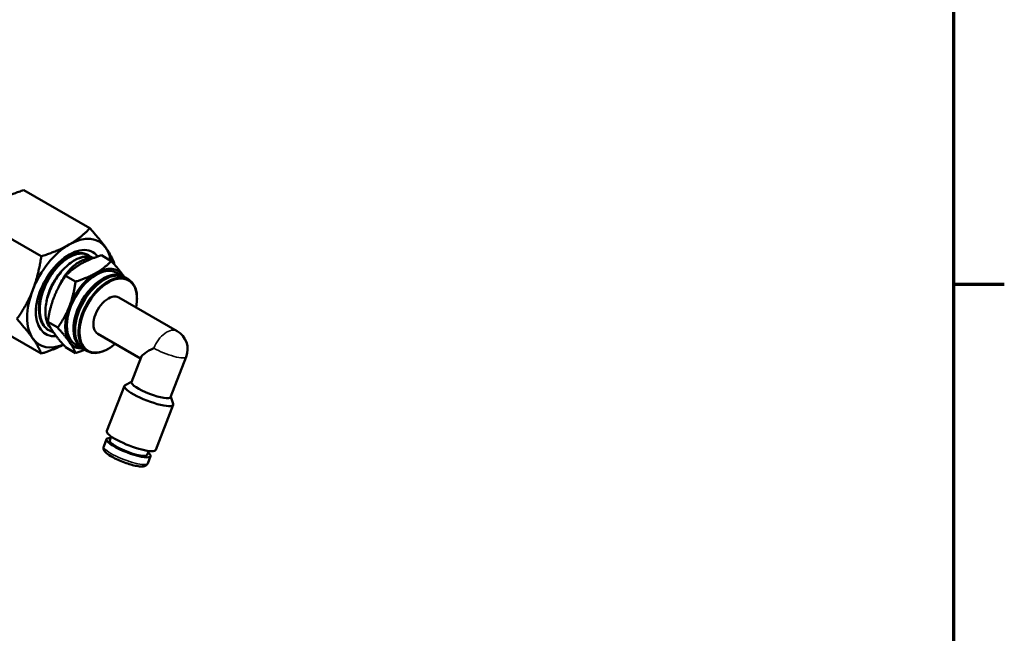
# Model space of a CAD drawing. Header units: inches. Extents: x 0.1 to 33.9, y 0.6 to 21.4.
# Tile 285 of 285: x 30.6 to 33.7, y 15.4 to 17.3. Entities that reach past the tile are written whole.
import ezdxf

# ---------------------------------------------------------------- set-up
doc = ezdxf.new("R2010")
doc.units = ezdxf.units.IN
doc.header["$MEASUREMENT"] = 0
for name, color, linetype, lineweight in [('Border (ANSI)', 7, 'Continuous', 70), ('Visible (ANSI)', 7, 'Continuous', 50), ('Visible Narrow (ANSI)', 7, 'Continuous', 35)]:
    doc.layers.add(name, color=color, linetype=linetype, lineweight=lineweight)

# ---------------------------------------------------------------- blocks, each defined once
blk = doc.blocks.new('Borders Default Border')
at = {"layer": 'Border (ANSI)'}
blk.add_line((33.5, 16.5), (33.66, 16.5), dxfattribs=at)
at = {"layer": 'Border (ANSI)', "flags": 128}
blk.add_lwpolyline([(0.5, 1), (0.5, 21), (33.5, 21), (33.5, 1), (0.5, 1)], dxfattribs=at)

msp = doc.modelspace()

# ---------------------------------------------------------------- linework, layer by layer
at = {"layer": 'Visible (ANSI)'}
for p, q in [((30.7816, 16.6765), (30.5736, 16.7966)), ((30.6286, 16.5881), (30.4205, 16.7082)), ((30.7734, 16.5933), (30.7762, 16.5919)), ((30.7849, 16.5857), (30.7849, 16.5857)), ((30.8492, 16.5734), (30.8179, 16.5915)), ((30.7367, 16.5085), (30.7054, 16.5266)), ((30.8871, 16.5245), (30.8668, 16.5363)), ((30.903, 16.5154), (30.8924, 16.5215)), ((30.6399, 16.4922), (30.6399, 16.4922)), ((30.8255, 16.514), (30.8273, 16.515)), ((31.0564, 16.3526), (30.8727, 16.4587)), ((30.93, 16.4537), (30.93, 16.4557)), ((30.6286, 16.2819), (30.4205, 16.402)), ((30.6804, 16.3635), (30.6491, 16.3816)), ((30.6499, 16.357), (30.6525, 16.3554)), ((30.7352, 16.3575), (30.7352, 16.3554)), ((30.9414, 16.2665), (30.8067, 16.3443)), ((30.7568, 16.2989), (30.7365, 16.3106)), ((30.7367, 16.2835), (30.7054, 16.3016)), ((30.7727, 16.2897), (30.7621, 16.2958)), ((30.8397, 16.2971), (30.8379, 16.2961)), ((31.0356, 16.1445), (31.0849, 16.2715)), ((30.9126, 16.1922), (30.943, 16.2708)), ((30.8351, 16.0382), (30.8902, 16.1803)), ((30.913, 16.1934), (30.8927, 16.1827)), ((30.9889, 15.9785), (31.0441, 16.1206)), ((31.0361, 16.1457), (31.0439, 16.124)), ((30.8251, 15.9897), (30.834, 16.0124)), ((30.8444, 16.0084), (30.8491, 16.0207)), ((30.962, 15.9628), (30.9668, 15.9751)), ((30.9636, 15.936), (30.9724, 15.9587))]:
    msp.add_line(p, q, dxfattribs=at)
msp.add_arc((31.0234, 16.2954), 0.066, 338.794, 60, dxfattribs=at)
for centre, major_axis, ratio, start_param, end_param in [((30.7169, 16.4723), (0.0937, 0.1624), 0.57735, 6.021386, 7.068583), ((30.7169, 16.4723), (-0.0937, -0.1624), 0.57735, 3.926991, 4.974188), ((30.7169, 16.4723), (-0.0744, -0.1289), 0.57735, 2.90747, 6.66739), ((30.7169, 16.4723), (0.0937, 0.1624), 0.57735, 5.673247, 6.021386), ((30.73, 16.4648), (0.067, 0.116), 0.57735, 0.057615, 0.663376), ((30.8017, 16.4234), (0.0689, 0.1193), 0.57735, 6.021386, 7.068583), ((30.8017, 16.4234), (0.0651, 0.1128), 0.57735, 0, 3.141593), ((30.8017, 16.4234), (-0.0689, -0.1193), 0.57735, 3.926991, 4.974188), ((30.822, 16.4117), (0.0651, 0.1128), 0.57735, 6.242472, 9.465491), ((30.8238, 16.4107), (0.0639, 0.1107), 0.57735, 0.335611, 2.805982), ((30.8273, 16.4086), (-0.0651, -0.1128), 0.57735, 3.141593, 6.283185), ((30.8379, 16.4025), (0.0651, 0.1128), 0.57735, 5.497787, 10.210176), ((30.8397, 16.4015), (0.0639, 0.1107), 0.57735, 5.25509, 10.452873), ((30.8017, 16.4234), (0.0689, 0.1193), 0.57735, 5.950084, 6.021386), ((30.8255, 16.4097), (0.0639, 0.1107), 0.57735, 0.785398, 2.356194), ((30.7169, 16.4723), (-0.0937, -0.1624), 0.57735, 4.974188, 6.021386), ((30.6109, 16.5336), (-0.0465, -0.0806), 0.57735, 1.136077, 1.136111), ((30.8397, 16.4015), (0.033, 0.0572), 0.57735, 0, 3.141593), ((30.8017, 16.4234), (-0.0689, -0.1193), 0.57735, 4.974188, 6.021386), ((30.7169, 16.4723), (-0.0937, -0.1624), 0.57735, 6.021386, 6.92514), ((30.8017, 16.4234), (-0.0689, -0.1193), 0.57735, 6.021386, 6.616287), ((31.0234, 16.2954), (0.0806, 0.0284), 0.218386, 2.017653, 2.956535), ((30.9672, 16.1504), (-0.0769, 0.0298), 0.211325, 6.100755, 9.607208), ((30.9741, 16.1683), (0.0615, -0.0239), 0.211325, 3.141593, 6.283185), ((30.912, 16.0084), (-0.0769, 0.0298), 0.211325, 0, 3.141593), ((30.9032, 15.9856), (-0.0692, 0.0269), 0.211325, 5.728374, 9.979589), ((30.9032, 15.9856), (-0.0588, 0.0228), 0.211325, 0, 3.141593)]:
    msp.add_ellipse(centre, major_axis=major_axis, ratio=ratio, start_param=start_param, end_param=end_param, dxfattribs=at)
for points, weights in [([(30.4852, 16.7592), (30.5208, 16.7797), (30.5736, 16.7966)], [2.60450276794, 2.60450276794, 2.41750788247]), ([(30.7816, 16.6765), (30.7525, 16.6459), (30.7169, 16.6254)], [2.41750788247, 2.60450276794, 2.60450276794]), ([(30.8318, 16.6152), (30.814, 16.6405), (30.7816, 16.6765)], [2.60450276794, 2.60450276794, 2.41750788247]), ([(30.7169, 16.6254), (30.6814, 16.6049), (30.6286, 16.5881)], [2.60450276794, 2.60450276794, 2.41750788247]), ([(30.8582, 16.5676), (30.8495, 16.5899), (30.8318, 16.6152)], [2.41750788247, 2.60450276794, 2.60450276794]), ([(30.6286, 16.5881), (30.6199, 16.5284), (30.6021, 16.4826)], [2.41750788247, 2.60450276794, 2.60450276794]), ([(30.7529, 16.5641), (30.779, 16.5791), (30.8179, 16.5915)], [1.55673061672, 1.55673061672, 1.44496238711]), ([(30.7054, 16.5266), (30.7268, 16.549), (30.7529, 16.5641)], [1.44496238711, 1.55673061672, 1.55673061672]), ([(30.8492, 16.5734), (30.8278, 16.551), (30.8017, 16.5359)], [1.44496238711, 1.55673061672, 1.55673061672]), ([(30.886, 16.5284), (30.873, 16.547), (30.8492, 16.5734)], [1.55673061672, 1.55673061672, 1.44496238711]), ([(30.8577, 16.5639), (30.8579, 16.5657), (30.8582, 16.5676)], [2.42806875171, 2.42286505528, 2.41750788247]), ([(30.6686, 16.4591), (30.6816, 16.4927), (30.7054, 16.5266)], [1.55673061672, 1.55673061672, 1.44496238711]), ([(30.8017, 16.5359), (30.7755, 16.5209), (30.7367, 16.5085)], [1.55673061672, 1.55673061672, 1.44496238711]), ([(30.8898, 16.5229), (30.888, 16.5256), (30.886, 16.5284)], [1.55415564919, 1.55673061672, 1.55673061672]), ([(30.7173, 16.431), (30.7303, 16.4646), (30.7367, 16.5085)], [1.55673061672, 1.55673061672, 1.44496238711]), ([(30.6021, 16.4826), (30.5844, 16.4368), (30.552, 16.3908)], [2.60450276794, 2.60450276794, 2.41750788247]), ([(30.6491, 16.3816), (30.6555, 16.4255), (30.6686, 16.4591)], [1.44496238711, 1.55673061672, 1.55673061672]), ([(30.6804, 16.3635), (30.7042, 16.3973), (30.7173, 16.431)], [1.44496238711, 1.55673061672, 1.55673061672]), ([(30.552, 16.3908), (30.5844, 16.3548), (30.6021, 16.3295)], [2.41750788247, 2.60450276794, 2.60450276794]), ([(30.6686, 16.3466), (30.6555, 16.3652), (30.6491, 16.3816)], [1.55673061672, 1.55673061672, 1.44496238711]), ([(30.7054, 16.3016), (30.6816, 16.328), (30.6686, 16.3466)], [1.44496238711, 1.55673061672, 1.55673061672]), ([(30.6804, 16.3635), (30.7042, 16.337), (30.7173, 16.3185)], [1.44496238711, 1.55673061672, 1.55673061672]), ([(30.6021, 16.3295), (30.6199, 16.3042), (30.6286, 16.2819)], [2.60450276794, 2.60450276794, 2.41750788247]), ([(30.6286, 16.2819), (30.6689, 16.2948), (30.6984, 16.3094)], [2.41750788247, 2.55783352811, 2.59285529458]), ([(30.7173, 16.3185), (30.7303, 16.2999), (30.7367, 16.2835)], [1.55673061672, 1.55673061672, 1.44496238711]), ([(30.7367, 16.2835), (30.7524, 16.2885), (30.7657, 16.2938)], [1.44496238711, 1.48828865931, 1.51481976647])]:
    msp.add_rational_spline(points, weights, degree=2, dxfattribs=at)
for points, knots in [([(30.6499, 16.357), (30.6488, 16.3577), (30.6477, 16.3585), (30.6466, 16.3592), (30.641, 16.3635), (30.6362, 16.3688), (30.6324, 16.3754), (30.6304, 16.3787), (30.6287, 16.3823), (30.6273, 16.386), (30.6259, 16.3898), (30.6247, 16.3938), (30.6238, 16.398), (30.6229, 16.4022), (30.6222, 16.4067), (30.6218, 16.4113), (30.6214, 16.416), (30.6213, 16.4208), (30.6214, 16.4257), (30.6215, 16.4306), (30.6219, 16.4356), (30.6225, 16.4407), (30.6231, 16.4459), (30.624, 16.4512), (30.6252, 16.4565), (30.6275, 16.467), (30.6308, 16.4777), (30.6351, 16.4883), (30.6394, 16.499), (30.6444, 16.5093), (30.6502, 16.5193), (30.6531, 16.5242), (30.6562, 16.5291), (30.6594, 16.5338), (30.6626, 16.5385), (30.666, 16.543), (30.6694, 16.5473), (30.6729, 16.5516), (30.6765, 16.5557), (30.6802, 16.5595), (30.684, 16.5634), (30.6878, 16.5671), (30.6916, 16.5704), (30.6955, 16.5738), (30.6994, 16.5768), (30.7033, 16.5796), (30.7072, 16.5824), (30.7112, 16.5849), (30.7151, 16.5872), (30.723, 16.5916), (30.7307, 16.5947), (30.7382, 16.5965), (30.742, 16.5974), (30.7457, 16.598), (30.7492, 16.5982), (30.7528, 16.5984), (30.7562, 16.5982), (30.7595, 16.5978), (30.7645, 16.5971), (30.7692, 16.5955), (30.7734, 16.5933)], [0.11571064, 0.11571064, 0.11571064, 0.11571064, 0.1171875, 0.1171875, 0.1171875, 0.125, 0.125, 0.125, 0.12890625, 0.12890625, 0.12890625, 0.1328125, 0.1328125, 0.1328125, 0.13671875, 0.13671875, 0.13671875, 0.140625, 0.140625, 0.140625, 0.14453125, 0.14453125, 0.14453125, 0.1484375, 0.1484375, 0.1484375, 0.15625, 0.15625, 0.15625, 0.1640625, 0.1640625, 0.1640625, 0.16796875, 0.16796875, 0.16796875, 0.171875, 0.171875, 0.171875, 0.17578125, 0.17578125, 0.17578125, 0.1796875, 0.1796875, 0.1796875, 0.18359375, 0.18359375, 0.18359375, 0.1875, 0.1875, 0.1875, 0.1953125, 0.1953125, 0.1953125, 0.19921875, 0.19921875, 0.19921875, 0.203125, 0.203125, 0.203125, 0.20903258, 0.20903258, 0.20903258, 0.20903258]), ([(30.7842, 16.5863), (30.7821, 16.5882), (30.7798, 16.5898), (30.7773, 16.5913), (30.7745, 16.5928), (30.7716, 16.5941), (30.7685, 16.595), (30.7654, 16.5959), (30.7621, 16.5965), (30.7587, 16.5967), (30.7553, 16.5969), (30.7518, 16.5968), (30.7481, 16.5964), (30.7409, 16.5955), (30.7333, 16.5932), (30.7255, 16.5896), (30.7176, 16.586), (30.7098, 16.5812), (30.702, 16.5752), (30.6981, 16.5722), (30.6942, 16.5689), (30.6903, 16.5654), (30.6865, 16.5618), (30.6828, 16.558), (30.6792, 16.5541), (30.6755, 16.5501), (30.672, 16.5458), (30.6686, 16.5414), (30.6652, 16.5369), (30.6618, 16.5323), (30.6587, 16.5275), (30.6556, 16.5227), (30.6527, 16.5178), (30.65, 16.5128), (30.6472, 16.5077), (30.6446, 16.5026), (30.6422, 16.4973), (30.6374, 16.4868), (30.6335, 16.4762), (30.6305, 16.4655), (30.629, 16.4602), (30.6277, 16.4549), (30.6267, 16.4496), (30.6257, 16.4444), (30.625, 16.4392), (30.6245, 16.4342), (30.6241, 16.4291), (30.6239, 16.4241), (30.6239, 16.4193), (30.624, 16.4144), (30.6243, 16.4097), (30.6249, 16.4052), (30.6255, 16.4007), (30.6263, 16.3964), (30.6274, 16.3924), (30.6285, 16.3883), (30.6298, 16.3844), (30.6314, 16.3807), (30.6346, 16.3735), (30.6387, 16.3674), (30.6438, 16.3623), (30.6463, 16.3598), (30.6491, 16.3576), (30.652, 16.3557), (30.6549, 16.3538), (30.658, 16.3522), (30.6613, 16.351), (30.6631, 16.3503), (30.6649, 16.3497), (30.6667, 16.3493)], [0.8129131, 0.8129131, 0.8129131, 0.8129131, 0.8164063, 0.8164063, 0.8164063, 0.8203125, 0.8203125, 0.8203125, 0.8242188, 0.8242188, 0.8242188, 0.828125, 0.828125, 0.828125, 0.8359375, 0.8359375, 0.8359375, 0.84375, 0.84375, 0.84375, 0.8476563, 0.8476563, 0.8476563, 0.8515625, 0.8515625, 0.8515625, 0.8554688, 0.8554688, 0.8554688, 0.859375, 0.859375, 0.859375, 0.8632813, 0.8632813, 0.8632813, 0.8671875, 0.8671875, 0.8671875, 0.875, 0.875, 0.875, 0.8789063, 0.8789063, 0.8789063, 0.8828125, 0.8828125, 0.8828125, 0.8867188, 0.8867188, 0.8867188, 0.890625, 0.890625, 0.890625, 0.8945313, 0.8945313, 0.8945313, 0.8984375, 0.8984375, 0.8984375, 0.90625, 0.90625, 0.90625, 0.9101563, 0.9101563, 0.9101563, 0.9140625, 0.9140625, 0.9140625, 0.9161469, 0.9161469, 0.9161469, 0.9161469]), ([(30.683, 16.4905), (30.6855, 16.4963), (30.6883, 16.5019), (30.6951, 16.5144), (30.6992, 16.5212), (30.7112, 16.5384), (30.7194, 16.5478), (30.7333, 16.5604), (30.7386, 16.5644), (30.7531, 16.5738), (30.7624, 16.5779), (30.7771, 16.5815), (30.783, 16.5818), (30.7884, 16.5811)], [0.0498734, 0.0498734, 0.0498734, 0.0498734, 0.1459605, 0.1459605, 0.2673475, 0.2673475, 0.4735786, 0.4735786, 0.595663, 0.595663, 0.8085927, 0.8085927, 0.9611824, 0.9611824, 0.9611824, 0.9611824]), ([(30.7416, 16.58), (30.7455, 16.5819), (30.7494, 16.5834), (30.7532, 16.5846), (30.7571, 16.5857), (30.7608, 16.5866), (30.7644, 16.5871), (30.768, 16.5876), (30.7716, 16.5878), (30.775, 16.5876), (30.7784, 16.5875), (30.7817, 16.587), (30.7848, 16.5861), (30.7877, 16.5853), (30.7905, 16.5843), (30.7932, 16.5829)], [0, 0, 0, 0, 0.00390625, 0.00390625, 0.00390625, 0.0078125, 0.0078125, 0.0078125, 0.01171875, 0.01171875, 0.01171875, 0.015625, 0.015625, 0.015625, 0.01928873, 0.01928873, 0.01928873, 0.01928873]), ([(30.6779, 16.5571), (30.675, 16.5542), (30.6722, 16.5512), (30.6512, 16.5269), (30.6364, 16.499), (30.6292, 16.4717)], [0.63384365, 0.63384365, 0.63384365, 0.63384365, 0.63575095, 0.63575095, 0.64836534, 0.64836534, 0.64836534, 0.64836534]), ([(30.7416, 16.58), (30.7364, 16.5776), (30.7312, 16.5746), (30.7197, 16.5668), (30.7136, 16.5619), (30.6959, 16.5453), (30.6849, 16.5321), (30.6675, 16.5053), (30.6607, 16.4924), (30.6523, 16.4714), (30.6497, 16.4636), (30.6435, 16.4404), (30.6415, 16.4251), (30.6421, 16.3997), (30.6439, 16.3892), (30.6504, 16.3725), (30.6544, 16.3659), (30.6594, 16.3606)], [0.000001, 0.000001, 0.000001, 0.000001, 0.114367, 0.114367, 0.252138, 0.252138, 0.521691, 0.521691, 0.743371, 0.743371, 0.870621, 0.870621, 1.129368, 1.129368, 1.342045, 1.342045, 1.522421, 1.522421, 1.522421, 1.522421]), ([(30.701, 16.5497), (30.6834, 16.5333), (30.6675, 16.5105), (30.6516, 16.4731), (30.6477, 16.4599), (30.6455, 16.4472)], [0.73645748, 0.73645748, 0.73645748, 0.73645748, 0.74782758, 0.74782758, 0.75378549, 0.75378549, 0.75378549, 0.75378549]), ([(30.8251, 15.9897), (30.8244, 15.9878), (30.8242, 15.9858), (30.8244, 15.982), (30.825, 15.9802), (30.8269, 15.9759), (30.8286, 15.9739), (30.8347, 15.9675), (30.8403, 15.9635), (30.8526, 15.956), (30.8588, 15.9528), (30.8717, 15.9466), (30.8784, 15.9437), (30.8921, 15.9384), (30.899, 15.936), (30.9124, 15.9318), (30.9189, 15.9301), (30.931, 15.9275), (30.9366, 15.9267), (30.9474, 15.9261), (30.9522, 15.926), (30.9588, 15.9298), (30.9599, 15.9306), (30.962, 15.9329), (30.9629, 15.9343), (30.9636, 15.936)], [5.344303, 5.344303, 5.344303, 5.344303, 5.441442, 5.441442, 5.557663, 5.557663, 5.767998, 5.767998, 6.225397, 6.225397, 6.573674, 6.573674, 6.906742, 6.906742, 7.236777, 7.236777, 7.569469, 7.569469, 7.915046, 7.915046, 8.32043, 8.32043, 8.399851, 8.399851, 8.485896, 8.485896, 8.485896, 8.485896])]:
    msp.add_open_spline(points, degree=3, knots=knots, dxfattribs=at)
msp.add_open_spline([(30.7075, 16.5792), (30.7075, 16.5792), (30.7075, 16.5792), (30.7075, 16.5792)], degree=3, dxfattribs=at)
at = {"layer": 'Visible Narrow (ANSI)'}
for centre, major_axis, ratio, start_param, end_param in [((31.0234, 16.2954), (0.033, 0.0572), 0.57735, 0, 1.832596), ((31.0234, 16.2954), (0.0615, -0.0239), 0.211325, 4.080475, 6.283185), ((30.8944, 15.9628), (-0.0692, 0.0269), 0.211325, 0, 3.141593)]:
    msp.add_ellipse(centre, major_axis=major_axis, ratio=ratio, start_param=start_param, end_param=end_param, dxfattribs=at)

# ---------------------------------------------------------------- block references
msp.add_blockref('Borders Default Border', (0, 0))

doc.saveas('drawing.dxf')
